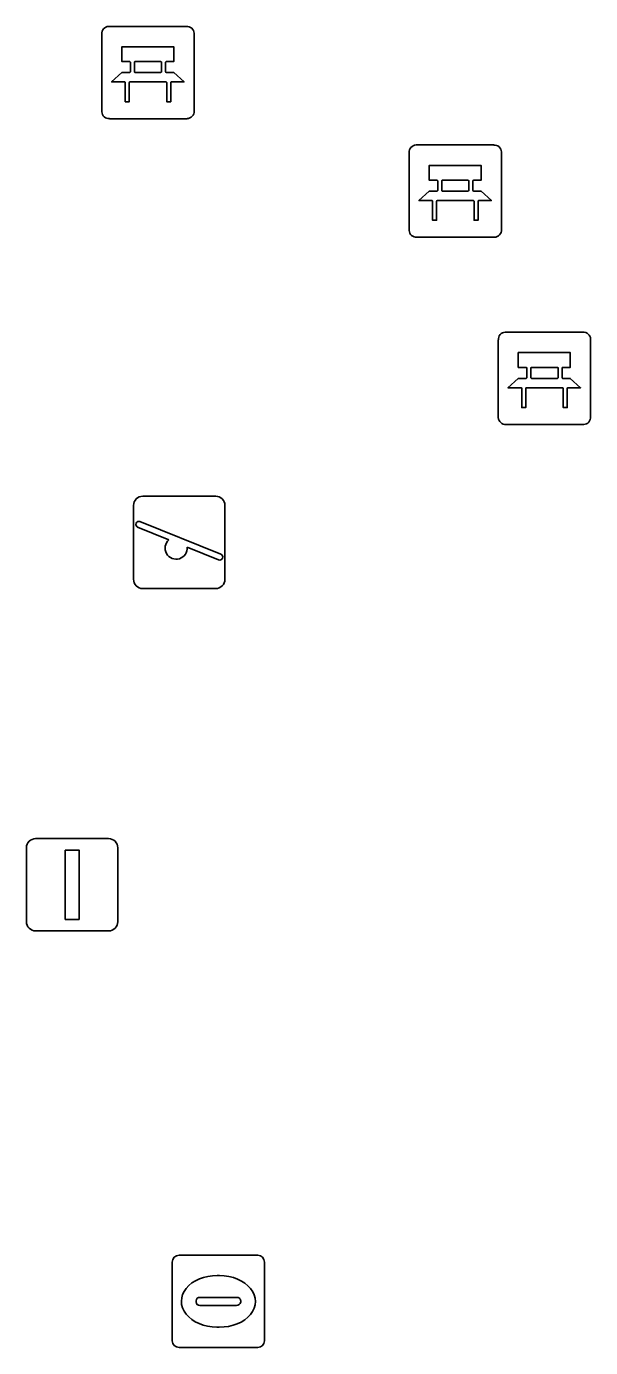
# Model space of a CAD drawing. Extents: x 160455 to 162082, y 388339 to 389736.
# Drawn here: x 160731.54 to 160737.65, y 389025.27 to 389039.58 of the extents above; entities that cross this region are included whole.
import ezdxf

# ---------------------------------------------------------------- set-up
doc = ezdxf.new("R2010")
doc.units = 0
for name, color, linetype in [('IMGEO_Bank', 7, 'Continuous'), ('IMGEO_Lichtmast', 7, 'Continuous'), ('IMGEO_Rioolput', 7, 'Continuous'), ('IMGEO_Speelvoorziening', 7, 'Continuous')]:
    doc.layers.add(name, color=color, linetype=linetype)

msp = doc.modelspace()

# ---------------------------------------------------------------- linework, layer by layer
at = {"layer": 'IMGEO_Bank'}
for p, q in [((160732.354, 389038.659), (160732.354, 389039.5)), ((160732.354, 389039.5), (160732.354, 389038.659)), ((160732.429, 389039.584), (160733.27, 389039.584)), ((160733.27, 389039.584), (160732.429, 389039.584)), ((160733.354, 389039.509), (160733.354, 389038.668)), ((160733.354, 389038.668), (160733.354, 389039.509)), ((160732.663, 389039.09), (160732.663, 389039.196)), ((160732.707, 389039.196), (160732.707, 389039.09)), ((160732.995, 389039.202), (160732.713, 389039.202)), ((160733.001, 389039.09), (160733.001, 389039.196)), ((160733.045, 389039.196), (160733.045, 389039.09)), ((160732.713, 389039.084), (160732.995, 389039.084)), ((160733.051, 389038.982), (160732.658, 389038.982)), ((160733.279, 389038.584), (160732.438, 389038.584)), ((160732.438, 389038.584), (160733.279, 389038.584)), ((160735.684, 389037.374), (160735.684, 389038.215)), ((160735.684, 389038.215), (160735.684, 389037.374)), ((160735.759, 389038.299), (160736.6, 389038.299)), ((160736.6, 389038.299), (160735.759, 389038.299)), ((160736.684, 389038.224), (160736.684, 389037.383)), ((160736.684, 389037.383), (160736.684, 389038.224)), ((160735.993, 389037.805), (160735.993, 389037.911)), ((160736.037, 389037.911), (160736.037, 389037.805)), ((160736.325, 389037.917), (160736.043, 389037.917)), ((160736.331, 389037.805), (160736.331, 389037.911)), ((160736.375, 389037.911), (160736.375, 389037.805)), ((160736.043, 389037.799), (160736.325, 389037.799)), ((160736.381, 389037.697), (160735.988, 389037.697)), ((160736.609, 389037.299), (160735.768, 389037.299)), ((160735.768, 389037.299), (160736.609, 389037.299)), ((160736.65, 389035.345), (160736.65, 389036.186)), ((160736.65, 389036.186), (160736.65, 389035.345)), ((160736.725, 389036.27), (160737.566, 389036.27)), ((160737.566, 389036.27), (160736.725, 389036.27)), ((160737.65, 389036.195), (160737.65, 389035.354)), ((160737.65, 389035.354), (160737.65, 389036.195)), ((160736.959, 389035.776), (160736.959, 389035.882)), ((160737.003, 389035.882), (160737.003, 389035.776)), ((160737.291, 389035.888), (160737.009, 389035.888)), ((160737.297, 389035.776), (160737.297, 389035.882)), ((160737.341, 389035.882), (160737.341, 389035.776)), ((160737.009, 389035.77), (160737.291, 389035.77)), ((160737.347, 389035.668), (160736.954, 389035.668)), ((160737.575, 389035.27), (160736.734, 389035.27)), ((160736.734, 389035.27), (160737.575, 389035.27))]:
    msp.add_line(p, q, dxfattribs=at)
for points in [[(160732.657, 389039.202), (160732.571, 389039.202), (160732.571, 389039.363), (160733.134, 389039.363), (160733.134, 389039.202), (160733.051, 389039.202)], [(160732.601, 389038.982), (160732.459, 389038.982), (160732.571, 389039.084), (160732.657, 389039.084)], [(160733.051, 389039.084), (160733.134, 389039.084), (160733.246, 389038.982), (160733.107, 389038.982)], [(160732.651, 389038.975), (160732.651, 389038.768), (160732.608, 389038.768), (160732.608, 389038.975)], [(160733.101, 389038.975), (160733.101, 389038.768), (160733.057, 389038.768), (160733.057, 389038.975)], [(160735.987, 389037.917), (160735.901, 389037.917), (160735.901, 389038.078), (160736.464, 389038.078), (160736.464, 389037.917), (160736.381, 389037.917)], [(160735.931, 389037.697), (160735.789, 389037.697), (160735.901, 389037.799), (160735.987, 389037.799)], [(160736.381, 389037.799), (160736.464, 389037.799), (160736.576, 389037.697), (160736.437, 389037.697)], [(160735.981, 389037.69), (160735.981, 389037.483), (160735.938, 389037.483), (160735.938, 389037.69)], [(160736.431, 389037.69), (160736.431, 389037.483), (160736.387, 389037.483), (160736.387, 389037.69)], [(160736.953, 389035.888), (160736.867, 389035.888), (160736.867, 389036.049), (160737.43, 389036.049), (160737.43, 389035.888), (160737.347, 389035.888)], [(160736.897, 389035.668), (160736.755, 389035.668), (160736.867, 389035.77), (160736.953, 389035.77)], [(160737.347, 389035.77), (160737.43, 389035.77), (160737.542, 389035.668), (160737.403, 389035.668)], [(160736.947, 389035.661), (160736.947, 389035.454), (160736.904, 389035.454), (160736.904, 389035.661)], [(160737.397, 389035.661), (160737.397, 389035.454), (160737.353, 389035.454), (160737.353, 389035.661)]]:
    msp.add_lwpolyline(points, dxfattribs=at)
for centre, radius, start, end in [((160732.432, 389039.506), 0.0779, 92.4484, 184.2845), ((160732.432, 389039.506), 0.0779, 92.4484, 184.2845), ((160733.276, 389039.506), 0.0779, 2.4484, 94.2845), ((160733.276, 389039.506), 0.0779, 2.4484, 94.2845), ((160732.656, 389039.195), 0.00671, 2.8957, 87.1043), ((160732.713, 389039.195), 0.00671, 92.8957, 177.1043), ((160732.995, 389039.195), 0.00671, 2.8957, 87.1043), ((160733.052, 389039.195), 0.00671, 92.8957, 177.1043), ((160732.656, 389039.091), 0.00671, 272.8957, 357.1043), ((160732.713, 389039.091), 0.00671, 182.8957, 267.1043), ((160732.995, 389039.091), 0.00671, 272.8957, 357.1043), ((160733.052, 389039.091), 0.00671, 182.8957, 267.1043), ((160732.601, 389038.975), 0.00671, 2.8957, 87.1043), ((160732.658, 389038.975), 0.00671, 92.8957, 177.1043), ((160733.05, 389038.975), 0.00671, 2.8957, 87.1043), ((160733.107, 389038.975), 0.00671, 92.8957, 177.1043), ((160732.432, 389038.662), 0.0779, 182.4484, 274.2845), ((160732.432, 389038.662), 0.0779, 182.4484, 274.2845), ((160733.276, 389038.662), 0.0779, 272.4484, 4.2845), ((160733.276, 389038.662), 0.0779, 272.4484, 4.2845), ((160735.762, 389038.221), 0.0779, 92.4484, 184.2845), ((160735.762, 389038.221), 0.0779, 92.4484, 184.2845), ((160736.606, 389038.221), 0.0779, 2.4484, 94.2845), ((160736.606, 389038.221), 0.0779, 2.4484, 94.2845), ((160735.986, 389037.91), 0.00671, 2.8957, 87.1043), ((160736.043, 389037.91), 0.00671, 92.8957, 177.1043), ((160736.325, 389037.91), 0.00671, 2.8957, 87.1043), ((160736.382, 389037.91), 0.00671, 92.8957, 177.1043), ((160735.986, 389037.806), 0.00671, 272.8957, 357.1043), ((160736.043, 389037.806), 0.00671, 182.8957, 267.1043), ((160736.325, 389037.806), 0.00671, 272.8957, 357.1043), ((160736.382, 389037.806), 0.00671, 182.8957, 267.1043), ((160735.931, 389037.69), 0.00671, 2.8957, 87.1043), ((160735.988, 389037.69), 0.00671, 92.8957, 177.1043), ((160736.38, 389037.69), 0.00671, 2.8957, 87.1043), ((160736.437, 389037.69), 0.00671, 92.8957, 177.1043), ((160735.762, 389037.377), 0.0779, 182.4484, 274.2845), ((160735.762, 389037.377), 0.0779, 182.4484, 274.2845), ((160736.606, 389037.377), 0.0779, 272.4484, 4.2845), ((160736.606, 389037.377), 0.0779, 272.4484, 4.2845), ((160736.728, 389036.192), 0.0779, 92.4484, 184.2845), ((160736.728, 389036.192), 0.0779, 92.4484, 184.2845), ((160737.572, 389036.192), 0.0779, 2.4484, 94.2845), ((160737.572, 389036.192), 0.0779, 2.4484, 94.2845), ((160736.952, 389035.881), 0.00671, 2.8957, 87.1043), ((160737.009, 389035.881), 0.00671, 92.8957, 177.1043), ((160737.291, 389035.881), 0.00671, 2.8957, 87.1043), ((160737.348, 389035.881), 0.00671, 92.8957, 177.1043), ((160736.952, 389035.777), 0.00671, 272.8957, 357.1043), ((160737.009, 389035.777), 0.00671, 182.8957, 267.1043), ((160737.291, 389035.777), 0.00671, 272.8957, 357.1043), ((160737.348, 389035.777), 0.00671, 182.8957, 267.1043), ((160736.897, 389035.661), 0.00671, 2.8957, 87.1043), ((160736.954, 389035.661), 0.00671, 92.8957, 177.1043), ((160737.346, 389035.661), 0.00671, 2.8957, 87.1043), ((160737.403, 389035.661), 0.00671, 92.8957, 177.1043), ((160736.728, 389035.348), 0.0779, 182.4484, 274.2845), ((160736.728, 389035.348), 0.0779, 182.4484, 274.2845), ((160737.572, 389035.348), 0.0779, 272.4484, 4.2845), ((160737.572, 389035.348), 0.0779, 272.4484, 4.2845)]:
    msp.add_arc(centre, radius, start, end, dxfattribs=at)
at = {"layer": 'IMGEO_Lichtmast'}
for p, q in [((160731.637, 389030.782), (160732.427, 389030.782)), ((160732.427, 389030.782), (160731.637, 389030.782)), ((160731.537, 389029.882), (160731.537, 389030.682)), ((160731.537, 389030.682), (160731.537, 389029.882)), ((160732.527, 389030.682), (160732.527, 389029.882)), ((160732.527, 389029.882), (160732.527, 389030.682)), ((160732.427, 389029.782), (160731.637, 389029.782)), ((160731.637, 389029.782), (160732.427, 389029.782))]:
    msp.add_line(p, q, dxfattribs=at)
msp.add_lwpolyline([(160731.957, 389030.657), (160732.107, 389030.657), (160732.107, 389029.907), (160731.957, 389029.907), (160731.957, 389030.657)], dxfattribs=at)
for centre, start, end in [((160731.637, 389030.682), 90, 180), ((160731.637, 389030.682), 90, 180), ((160732.427, 389030.682), 0, 90), ((160732.427, 389030.682), 360, 90), ((160731.637, 389029.882), 180, 270), ((160731.637, 389029.882), 180, 270), ((160732.427, 389029.882), 270, 0), ((160732.427, 389029.882), 270, 0)]:
    msp.add_arc(centre, 0.1, start, end, dxfattribs=at)
at = {"layer": 'IMGEO_Rioolput'}
for p, q in [((160733.116, 389025.341), (160733.116, 389026.193)), ((160733.191, 389026.267), (160734.043, 389026.267)), ((160734.117, 389026.193), (160734.117, 389025.341)), ((160733.604, 389026.047), (160733.629, 389026.047)), ((160733.375, 389025.761), (160733.375, 389025.773)), ((160733.813, 389025.724), (160733.415, 389025.724)), ((160733.418, 389025.81), (160733.816, 389025.81)), ((160733.859, 389025.773), (160733.859, 389025.761)), ((160733.627, 389025.487), (160733.602, 389025.487)), ((160734.043, 389025.267), (160733.191, 389025.267))]:
    msp.add_line(p, q, dxfattribs=at)
for points in [[(160733.116, 389025.341), (160733.116, 389026.193)], [(160733.191, 389026.267), (160734.043, 389026.267)], [(160734.117, 389026.193), (160734.117, 389025.341)], [(160734.043, 389025.267), (160733.191, 389025.267)]]:
    msp.add_lwpolyline(points, dxfattribs=at)
for centre, radius, start, end in [((160733.193, 389026.191), 0.0765, 91.552, 178.448), ((160733.193, 389026.191), 0.0765, 91.552, 178.448), ((160734.041, 389026.191), 0.0765, 1.552, 88.448), ((160734.041, 389026.191), 0.0765, 1.552, 88.448), ((160733.415, 389025.77), 0.0403, 85.8775, 175.7526), ((160733.412, 389025.76), 0.0366, 178.938, 274.7102), ((160733.816, 389025.767), 0.043, 264.8664, 352.4533), ((160733.82, 389025.772), 0.0386, 1.7309, 96.639), ((160733.193, 389025.343), 0.0765, 181.552, 268.448), ((160733.193, 389025.343), 0.0765, 181.552, 268.448), ((160734.041, 389025.343), 0.0765, 271.552, 358.448), ((160734.041, 389025.343), 0.0765, 271.552, 358.448)]:
    msp.add_arc(centre, radius, start, end, dxfattribs=at)
for centre, major_axis, ratio, start_param, end_param in [((160733.603, 389025.767), (-0.387, 0.002), 0.722429, 4.712389, 7.853982), ((160733.628, 389025.767), (-0.39, 0.002), 0.717154, 1.570796, 4.712389)]:
    msp.add_ellipse(centre, major_axis=major_axis, ratio=ratio, start_param=start_param, end_param=end_param, dxfattribs=at)
at = {"layer": 'IMGEO_Speelvoorziening'}
for p, q in [((160732.798, 389034.492), (160733.588, 389034.492)), ((160733.588, 389034.492), (160732.798, 389034.492)), ((160732.698, 389033.592), (160732.698, 389034.392)), ((160732.698, 389034.392), (160732.698, 389033.592)), ((160733.688, 389034.392), (160733.688, 389033.592)), ((160733.688, 389033.592), (160733.688, 389034.392)), ((160732.767, 389034.217), (160733.643, 389033.864)), ((160733.081, 389034.02), (160732.742, 389034.157)), ((160733.619, 389033.804), (160733.279, 389033.941)), ((160733.588, 389033.492), (160732.798, 389033.492)), ((160732.798, 389033.492), (160733.588, 389033.492))]:
    msp.add_line(p, q, dxfattribs=at)
for centre, radius, start, end in [((160732.798, 389034.392), 0.1, 90, 180), ((160732.798, 389034.392), 0.1, 90, 180), ((160733.588, 389034.392), 0.1, 0, 90), ((160733.588, 389034.392), 0.1, 360, 90), ((160732.755, 389034.187), 0.0327, 68.078, 248.078), ((160733.16, 389033.93), 0.12, 130.9928, 5.1632), ((160733.631, 389033.834), 0.0327, 248.078, 68.078), ((160732.798, 389033.592), 0.1, 180, 270), ((160732.798, 389033.592), 0.1, 180, 270), ((160733.588, 389033.592), 0.1, 270, 0), ((160733.588, 389033.592), 0.1, 270, 0)]:
    msp.add_arc(centre, radius, start, end, dxfattribs=at)

doc.saveas('drawing.dxf')
